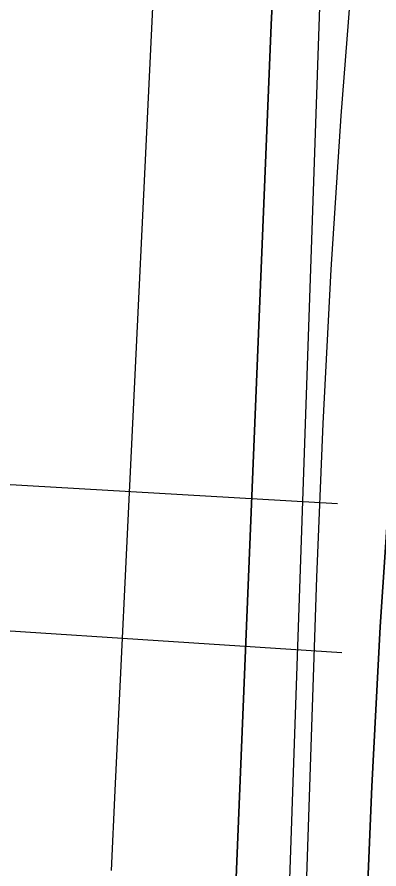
# Model space of a CAD drawing. Extents: x 3313447 to 3351316, y 703786 to 729172.
# Drawn here: x 3324653.1 to 3324768.7, y 721525.9 to 721798.2 of the extents above; entities that cross this region are included whole.
import ezdxf

# ---------------------------------------------------------------- set-up
doc = ezdxf.new("R2010")
doc.units = 0
for name, color, linetype in [('V-CHAN-DOCK', 7, 'Continuous'), ('V-TOPO-DPTH', 7, 'Continuous'), ('V-TOPO-MAJR', 7, 'Continuous'), ('V-TOPO-MINR', 7, 'Continuous'), ('V-UTIL-LINE', 7, 'Continuous')]:
    doc.layers.add(name, color=color, linetype=linetype)

msp = doc.modelspace()

# ---------------------------------------------------------------- linework, layer by layer
at = {"layer": 'V-CHAN-DOCK'}
msp.add_line((3324660.64, 719203.66), (3324754.95, 721951.48), dxfattribs=at)
at = {"layer": 'V-TOPO-DPTH'}
for points in [[(3324874.82, 723323.54), (3324869.16, 723220.09), (3324863.01, 723116.66), (3324856.52, 723013.26), (3324841.88, 722788.92), (3324840.76, 722773.06), (3324839.53, 722757.21), (3324838.14, 722741.37), (3324836.63, 722725.55), (3324826.57, 722625.5), (3324819.75, 722559.67), (3324812.64, 722493.88), (3324805.11, 722428.13), (3324797.31, 722362.42), (3324747.34, 721952.72), (3324745.06, 721933.16), (3324742.93, 721913.58), (3324741, 721893.98), (3324739.22, 721874.36), (3324737.68, 721854.72), (3324736.31, 721835.08), (3324735.2, 721815.41), (3324734.26, 721795.74), (3324721.17, 721476.35)], [(3324721.17, 721476.35), (3324734.26, 721795.74), (3324735.2, 721815.41), (3324736.31, 721835.08), (3324737.68, 721854.72), (3324739.22, 721874.36), (3324741, 721893.98), (3324742.93, 721913.58), (3324745.06, 721933.16), (3324747.34, 721952.72), (3324797.31, 722362.42), (3324805.11, 722428.13), (3324812.64, 722493.88), (3324819.75, 722559.67), (3324826.57, 722625.5), (3324836.63, 722725.55), (3324838.14, 722741.37), (3324839.53, 722757.21), (3324840.76, 722773.06), (3324841.88, 722788.92), (3324856.52, 723013.26), (3324863.01, 723116.66), (3324869.16, 723220.09), (3324874.82, 723323.54)], [(3324743.37, 721453.18), (3324748.86, 721619.07), (3324750.87, 721668.3), (3324753.39, 721717.49), (3324756.67, 721766.65), (3324760.46, 721815.77), (3324764.03, 721857.91), (3324766.57, 721885.92), (3324769.3, 721913.91), (3324772.35, 721941.87), (3324775.6, 721969.81), (3324792.92, 722112.04), (3324805.05, 722211.06), (3324817.25, 722310.08), (3324829.58, 722409.08), (3324841.98, 722508.08), (3324865.21, 722692.51), (3324869.16, 722724.95)], [(3324743.37, 721453.18), (3324748.86, 721619.07), (3324750.87, 721668.3), (3324753.39, 721717.49), (3324756.67, 721766.65), (3324760.46, 721815.77), (3324764.03, 721857.91), (3324766.57, 721885.92), (3324769.3, 721913.91), (3324772.35, 721941.87), (3324775.6, 721969.81), (3324792.92, 722112.04), (3324805.05, 722211.06), (3324817.25, 722310.08), (3324829.58, 722409.08), (3324841.98, 722508.08), (3324865.21, 722692.51), (3324869.16, 722724.95)], [(3324764.32, 721501.15), (3324766.48, 721552.2), (3324769.14, 721603.22), (3324772.53, 721654.2), (3324776.42, 721705.15), (3324791.28, 721883.23), (3324792.66, 721898.76), (3324794.15, 721914.27), (3324795.81, 721929.77), (3324797.57, 721945.26), (3324807.21, 722025.97), (3324814.16, 722081.76), (3324821.48, 722137.5), (3324829.38, 722193.16), (3324837.65, 722248.78), (3324887.09, 722570.05), (3324890.56, 722592.22), (3324894.11, 722614.37), (3324897.78, 722636.5), (3324901.52, 722658.62), (3324904.43, 722675.58), (3324906.72, 722689.22), (3324908.94, 722702.88)], [(3324908.94, 722702.88), (3324906.72, 722689.22), (3324904.43, 722675.58), (3324901.52, 722658.62), (3324897.78, 722636.5), (3324894.11, 722614.37), (3324890.56, 722592.22), (3324887.09, 722570.05), (3324837.65, 722248.78), (3324829.38, 722193.16), (3324821.48, 722137.5), (3324814.16, 722081.76), (3324807.21, 722025.97), (3324797.57, 721945.26), (3324795.81, 721929.77), (3324794.15, 721914.27), (3324792.66, 721898.76), (3324791.28, 721883.23), (3324776.42, 721705.15), (3324772.53, 721654.2), (3324769.14, 721603.22), (3324766.48, 721552.2), (3324764.32, 721501.15)]]:
    msp.add_lwpolyline(points, dxfattribs=at)
at = {"layer": 'V-TOPO-MAJR'}
msp.add_lwpolyline([(3324683.24, 721525.36), (3324684.46, 721550.9), (3324700.72, 721889.87), (3324701.29, 721901.47), (3324701.88, 721913.07), (3324702.49, 721924.66), (3324703.12, 721936.26), (3324710.74, 722073.64), (3324716.61, 722146.63), (3324724.9, 722219.27), (3324736.8, 722291.42), (3324751.11, 722363.22), (3324762.97, 722415.86), (3324772.61, 722461.2), (3324781.51, 722506.67), (3324789.31, 722552.35), (3324796.36, 722598.16), (3324804.65, 722656.66), (3324806.86, 722673.34), (3324808.88, 722690.04), (3324810.62, 722706.77)], dxfattribs=at)
at = {"layer": 'V-TOPO-MINR'}
for points in [[(3324874.82, 723323.54), (3324869.16, 723220.09), (3324863.01, 723116.66), (3324856.52, 723013.26), (3324841.88, 722788.92), (3324840.76, 722773.06), (3324839.53, 722757.21), (3324838.14, 722741.37), (3324836.63, 722725.55), (3324826.57, 722625.5), (3324819.75, 722559.67), (3324812.64, 722493.88), (3324805.11, 722428.13), (3324797.31, 722362.42), (3324747.34, 721952.72), (3324745.06, 721933.16), (3324742.93, 721913.58), (3324741, 721893.98), (3324739.22, 721874.36), (3324737.68, 721854.72), (3324736.31, 721835.08), (3324735.2, 721815.41), (3324734.26, 721795.74), (3324721.17, 721476.35)], [(3324743.37, 721453.18), (3324748.86, 721619.07), (3324750.87, 721668.3), (3324753.39, 721717.49), (3324756.67, 721766.65), (3324760.46, 721815.77), (3324764.03, 721857.91), (3324766.57, 721885.92), (3324769.3, 721913.91), (3324772.35, 721941.87), (3324775.6, 721969.81), (3324792.92, 722112.04), (3324805.05, 722211.06), (3324817.25, 722310.08), (3324829.58, 722409.08), (3324841.98, 722508.08), (3324865.21, 722692.51), (3324869.16, 722724.95)], [(3324764.32, 721501.15), (3324766.48, 721552.2), (3324769.14, 721603.22), (3324772.53, 721654.2), (3324776.42, 721705.15), (3324791.28, 721883.23), (3324792.66, 721898.76), (3324794.15, 721914.27), (3324795.81, 721929.77), (3324797.57, 721945.26), (3324807.21, 722025.97), (3324814.16, 722081.76), (3324821.48, 722137.5), (3324829.38, 722193.16), (3324837.65, 722248.78), (3324887.09, 722570.05), (3324890.56, 722592.22), (3324894.11, 722614.37), (3324897.78, 722636.5), (3324901.52, 722658.62), (3324904.43, 722675.58), (3324906.72, 722689.22), (3324908.94, 722702.88)]]:
    msp.add_lwpolyline(points, dxfattribs=at)
at = {"layer": 'V-UTIL-LINE'}
for points in [[(3324755.45, 721642.59), (3322657.16, 721764.51)], [(3322649.46, 721732.83), (3324756.83, 721595)]]:
    msp.add_lwpolyline(points, dxfattribs=at)

doc.saveas('drawing.dxf')
